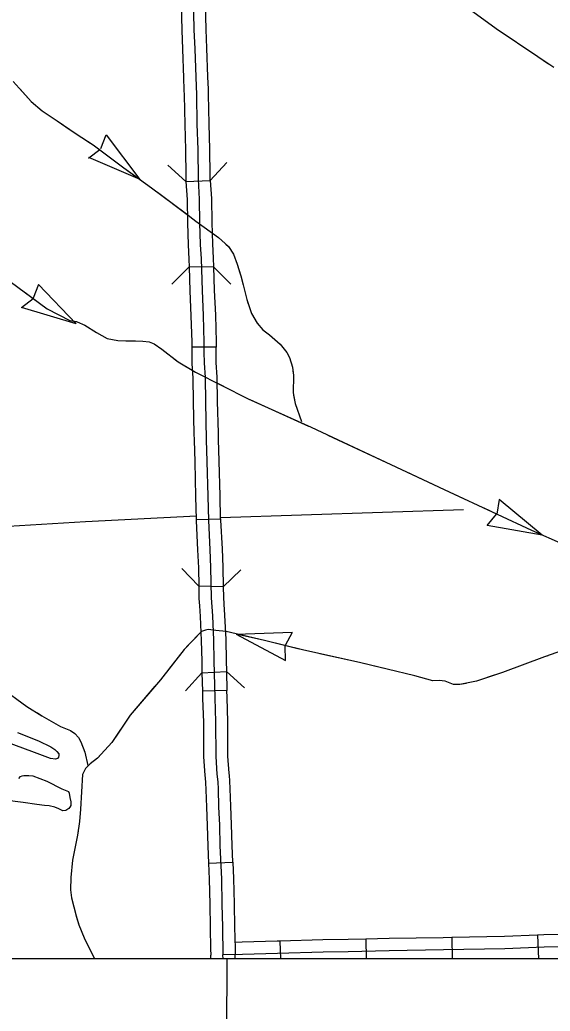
# Model space of a CAD drawing. Extents: x -117616 to 64730, y 54117 to 789866.
# Drawn here: x 63505 to 63570.1, y 54382.9 to 54504.7 of the extents above; entities that cross this region are included whole.
import ezdxf

# ---------------------------------------------------------------- set-up
doc = ezdxf.new("R2010")
doc.units = 0
for name, color, linetype in [('31', 7, 'Continuous'), ('32', 7, 'Continuous'), ('35', 7, 'Continuous'), ('38', 7, 'Continuous'), ('4', 7, 'Continuous'), ('43', 7, 'Continuous'), ('7', 7, 'Continuous'), ('R_Dimension', 7, 'Continuous'), ('R_No Plot', 7, 'Continuous')]:
    doc.layers.add(name, color=color, linetype=linetype)

msp = doc.modelspace()

# ---------------------------------------------------------------- linework, layer by layer
at = {"layer": '31'}
for p, q in [((63528.15, 54496.15), (63528.15, 54496.15)), ((63525.4, 54484.78), (63528.39, 54484.9)), ((63528.79, 54474.3), (63525.79, 54474.29)), ((63529.11, 54464.44), (63526.11, 54464.44)), ((63526.66, 54443.29), (63529.66, 54443.36)), ((63529.97, 54435), (63526.97, 54435.08)), ((63527.37, 54424.44), (63530.37, 54424.6)), ((63530.42, 54422.26), (63527.43, 54422.18)), ((63528.17, 54401.06), (63531.16, 54401.18)), ((63531.16, 54401.18), (63531.16, 54401.18))]:
    msp.add_line(p, q, dxfattribs=at)
for points in [[(63526.3, 54507.58), (63526.38, 54503.41), (63526.47, 54501.1), (63526.6, 54497.6), (63526.68, 54495.44), (63526.75, 54491.84), (63526.84, 54488.71), (63526.88, 54485.08), (63527.03, 54482.64), (63527.07, 54479.73), (63527.16, 54477.07), (63527.25, 54475.3), (63527.38, 54471.41), (63527.51, 54468.33), (63527.61, 54465.07), (63527.61, 54463.83), (63527.62, 54462.5), (63527.75, 54460.7), (63527.79, 54457.74), (63527.9, 54453.06), (63527.98, 54450.4), (63528.09, 54446.13), (63528.16, 54443.15), (63528.33, 54439.61), (63528.42, 54437.38), (63528.5, 54433.65), (63528.65, 54431.43), (63528.78, 54428.47), (63528.83, 54425.92), (63528.95, 54421.36), (63529.04, 54418.41), (63529.06, 54414.17), (63529.21, 54411.99), (63529.3, 54411.07), (63529.34, 54410.14), (63529.41, 54408), (63529.5, 54405.75), (63529.58, 54403.19), (63529.75, 54399.13), (63529.82, 54396.04), (63529.88, 54393.19), (63529.95, 54389.81)], [(63524.82, 54506.63), (63524.88, 54503.37), (63524.97, 54501.04), (63525.1, 54497.54), (63525.15, 54496.05)], [(63528.15, 54496.15), (63528.1, 54497.65), (63527.97, 54501.16), (63527.88, 54503.45), (63527.82, 54506.68)], [(63525.15, 54496.05), (63525.18, 54495.4), (63525.25, 54491.8), (63525.34, 54488.68), (63525.38, 54485.52)], [(63528.38, 54485.56), (63528.34, 54488.74), (63528.25, 54491.88), (63528.17, 54495.48), (63528.15, 54496.15)], [(63525.38, 54485.52), (63525.38, 54485.03), (63525.4, 54484.78)], [(63528.39, 54484.9), (63528.38, 54485.13), (63528.38, 54485.56)], [(63525.4, 54484.78), (63525.53, 54482.58), (63525.57, 54479.7), (63525.66, 54477.01), (63525.75, 54475.24), (63525.79, 54474.29)], [(63528.39, 54484.9), (63528.53, 54482.7), (63528.57, 54479.77), (63528.66, 54477.14), (63528.75, 54475.37), (63528.79, 54474.3)], [(63525.79, 54474.29), (63525.88, 54471.35), (63526.01, 54468.28), (63526.11, 54465.05), (63526.11, 54464.44)], [(63528.79, 54474.3), (63528.88, 54471.46), (63529.01, 54468.39), (63529.11, 54465.1), (63529.11, 54464.44)], [(63526.11, 54464.44), (63526.11, 54463.82), (63526.13, 54462.44), (63526.26, 54460.63), (63526.29, 54457.71), (63526.38, 54453.85)], [(63529.38, 54453.92), (63529.29, 54457.76), (63529.25, 54460.76), (63529.12, 54462.57), (63529.11, 54463.84), (63529.11, 54464.44)], [(63526.38, 54453.85), (63526.4, 54453.02), (63526.48, 54450.36), (63526.59, 54446.09), (63526.66, 54443.29)], [(63529.66, 54443.36), (63529.59, 54446.17), (63529.48, 54450.44), (63529.4, 54453.1), (63529.38, 54453.92)], [(63526.66, 54443.29), (63526.67, 54443.1), (63526.83, 54439.54), (63526.93, 54437.33), (63526.97, 54435.08)], [(63529.66, 54443.36), (63529.66, 54443.2), (63529.83, 54439.68), (63529.92, 54437.42), (63529.97, 54435)], [(63526.97, 54435.08), (63527, 54433.59), (63527.06, 54432.67)], [(63529.97, 54435), (63530, 54433.72), (63530.05, 54432.87)], [(63530.05, 54432.87), (63530.15, 54431.52), (63530.28, 54428.52), (63530.33, 54425.95), (63530.37, 54424.6)], [(63527.06, 54432.67), (63527.15, 54431.35), (63527.28, 54428.42), (63527.33, 54425.89), (63527.37, 54424.44)], [(63527.37, 54424.44), (63527.43, 54422.18)], [(63530.37, 54424.6), (63530.42, 54422.26)], [(63527.43, 54422.18), (63527.45, 54421.31), (63527.54, 54418.39), (63527.56, 54414.11), (63527.71, 54411.86), (63527.75, 54411.52)], [(63530.73, 54411.82), (63530.7, 54412.11), (63530.56, 54414.22), (63530.54, 54418.44), (63530.45, 54421.4), (63530.42, 54422.26)], [(63527.75, 54411.52), (63527.8, 54410.97), (63527.84, 54410.09), (63527.91, 54407.94), (63528.01, 54405.69), (63528.08, 54403.14), (63528.17, 54401.06)], [(63531.16, 54401.18), (63531.08, 54403.25), (63531, 54405.8), (63530.91, 54408.06), (63530.84, 54410.2), (63530.8, 54411.18), (63530.73, 54411.82)], [(63528.17, 54401.06), (63528.25, 54399.09), (63528.32, 54396.01), (63528.38, 54393.16), (63528.43, 54390.53)], [(63531.16, 54401.18), (63531.25, 54399.18), (63531.32, 54396.07), (63531.38, 54393.22), (63531.43, 54390.6)], [(63528.43, 54390.53), (63528.45, 54389.77)], [(63531.43, 54390.6), (63531.45, 54389.84)], [(63528.46, 54389.3), (63528.45, 54389.77)], [(63529.96, 54389.3), (63529.95, 54389.81)], [(63531.46, 54389.3), (63531.45, 54389.84)]]:
    msp.add_lwpolyline(points, dxfattribs=at)
at = {"layer": '32'}
for p, q in [((63536.94, 54391.48), (63537, 54389.3)), ((63547.5, 54391.73), (63547.56, 54389.3)), ((63558.07, 54391.93), (63558.12, 54389.3)), ((63568.59, 54392.22), (63568.71, 54389.3))]:
    msp.add_line(p, q, dxfattribs=at)
for points in [[(63536.94, 54391.48), (63536.59, 54391.47), (63532.31, 54391.34), (63531.42, 54391.33)], [(63547.5, 54391.73), (63545.31, 54391.68), (63542.21, 54391.63), (63536.94, 54391.48)], [(63558.07, 54391.93), (63557.01, 54391.91), (63550.35, 54391.8), (63547.5, 54391.73)], [(63568.59, 54392.22), (63564.52, 54392.05), (63558.07, 54391.93)], [(63579.18, 54392.49), (63577.75, 54392.46), (63572.45, 54392.29), (63569.36, 54392.25), (63568.59, 54392.22)], [(63572.48, 54390.79), (63569.4, 54390.75), (63564.56, 54390.55), (63557.04, 54390.41), (63550.38, 54390.3), (63545.34, 54390.18), (63542.25, 54390.13), (63536.63, 54389.97), (63532.34, 54389.84), (63529.95, 54389.81)]]:
    msp.add_lwpolyline(points, dxfattribs=at)
at = {"layer": '35'}
for points in [[(63504.7, 54417.12), (63507.28, 54416.07), (63508.79, 54415.35), (63509.27, 54415.03), (63509.53, 54414.8), (63509.78, 54414.48), (63509.78, 54414.28), (63509.76, 54414.09), (63509.62, 54413.93), (63509.36, 54413.82), (63508.74, 54413.91), (63506.47, 54414.8), (63501.24, 54416.71), (63494.9, 54418.41), (63490.58, 54419.83), (63487.43, 54420.47), (63485.53, 54420.99), (63483.6, 54421.09), (63481.8, 54421.29), (63480.41, 54421.5)], [(63505.26, 54411.8), (63505.49, 54411.82), (63506.11, 54411.82), (63506.6, 54411.8), (63508.29, 54411.12), (63510.16, 54410.18), (63510.95, 54409.85), (63511.04, 54409.66), (63511.12, 54409.12), (63511.26, 54408.6), (63511.27, 54408.35), (63511.24, 54408.14), (63511.14, 54407.95), (63510.99, 54407.78), (63510.66, 54407.53), (63510.27, 54407.51), (63509.79, 54407.72), (63509.29, 54407.93), (63508.58, 54408.12), (63508.04, 54408.14), (63507.08, 54408.26), (63505.41, 54408.53), (63503.14, 54408.8)], [(63504.85, 54411.47), (63505.08, 54411.72), (63505.26, 54411.8)]]:
    msp.add_lwpolyline(points, dxfattribs=at)
at = {"layer": '38'}
for points in [[(63525.4, 54484.78), (63523.19, 54486.81)], [(63530.43, 54487.11), (63528.39, 54484.9)], [(63523.67, 54472.18), (63525.79, 54474.3)], [(63528.79, 54474.3), (63530.91, 54472.18)], [(63526.97, 54435.07), (63524.9, 54437.24)], [(63532.14, 54437.08), (63529.97, 54435)], [(63525.36, 54422.22), (63527.37, 54424.45)], [(63530.37, 54424.6), (63532.59, 54422.58)]]:
    msp.add_lwpolyline(points, dxfattribs=at)
at = {"layer": '4'}
msp.add_lwpolyline([(63559.5, 54444.47), (63529.65, 54443.49)], dxfattribs=at)
at = {"layer": '43'}
for p, q in [((63515.55, 54490.49), (63514.88, 54488.79)), ((63519.76, 54485.03), (63515.65, 54490.53)), ((63513.44, 54487.64), (63514.87, 54488.77)), ((63519.76, 54485.03), (63513.45, 54487.74)), ((63507.29, 54472.16), (63506.62, 54470.46)), ((63511.9, 54467.32), (63507.29, 54472.16)), ((63505.18, 54469.3), (63506.61, 54470.44)), ((63511.9, 54467.32), (63505.18, 54469.3)), ((63563.9, 54445.75), (63563.58, 54443.95)), ((63569.17, 54441.37), (63563.89, 54445.75)), ((63562.4, 54442.53), (63563.57, 54443.93)), ((63569.17, 54441.37), (63562.4, 54442.53)), ((63531.58, 54429.21), (63538.45, 54429.43)), ((63538.46, 54429.4), (63537.58, 54427.79)), ((63531.58, 54429.21), (63537.64, 54425.97)), ((63537.61, 54425.94), (63537.57, 54427.77))]:
    msp.add_line(p, q, dxfattribs=at)
for points in [[(63559.76, 54506.31), (63563.51, 54503.59), (63568.65, 54500.14), (63570.61, 54498.82)], [(63563.38, 54503.68), (63563.51, 54503.59), (63568.65, 54500.14), (63569.95, 54499.26)], [(63504.17, 54497.06), (63506.39, 54494.64), (63507.73, 54493.49), (63509.56, 54492.26), (63511.9, 54490.63), (63514, 54489.28), (63517.76, 54486.47), (63521.17, 54484.01), (63525.3, 54480.95), (63526.6, 54479.92), (63529.38, 54477.9), (63530.61, 54476.79), (63531.24, 54475.87), (63531.68, 54474.64), (63532.15, 54473.22), (63532.43, 54472.1), (63532.87, 54470.32), (63533.46, 54468.57), (63534.14, 54467.38), (63534.85, 54466.59), (63535.68, 54465.95), (63536.99, 54464.8), (63537.78, 54463.81), (63538.14, 54463.18), (63538.5, 54461.99), (63538.62, 54460.96), (63538.58, 54458.85), (63538.81, 54457.54), (63539.61, 54455.32)], [(63505.03, 54496.12), (63506.39, 54494.64), (63507.73, 54493.49), (63509.56, 54492.26), (63511.16, 54491.15)], [(63513.36, 54489.69), (63514, 54489.28), (63517.76, 54486.47), (63519.76, 54485.03)], [(63521.89, 54483.47), (63525.55, 54480.76)], [(63530.28, 54477.08), (63530.61, 54476.79), (63531.24, 54475.87), (63531.68, 54474.64), (63532.03, 54473.59)], [(63532.03, 54473.59), (63532.15, 54473.22), (63532.43, 54472.1), (63532.87, 54470.32), (63533.05, 54469.77)], [(63503.81, 54472.52), (63508.35, 54469.17), (63511.14, 54467.72), (63512.05, 54467.57), (63512.97, 54467.15), (63514.4, 54466.23), (63515.73, 54465.52), (63517.03, 54465.25), (63519.2, 54465.22), (63520.12, 54465.19), (63520.86, 54465.08), (63521.51, 54464.87), (63522.43, 54464.19), (63524.45, 54462.64), (63526.59, 54461.37), (63533.06, 54458.08), (63540.78, 54454.6), (63557.13, 54446.95), (63563.63, 54443.92), (63567.86, 54441.97), (63571.76, 54440.25)], [(63505.2, 54471.5), (63508.35, 54469.17), (63511.14, 54467.72), (63511.99, 54467.58)], [(63534.14, 54467.38), (63534.85, 54466.59), (63535.68, 54465.95), (63536.99, 54464.8), (63537.78, 54463.81), (63538.14, 54463.18), (63538.5, 54461.99), (63538.59, 54461.16)], [(63514.28, 54466.3), (63514.4, 54466.23), (63515.73, 54465.52), (63517.03, 54465.25), (63518.02, 54465.24)], [(63518.02, 54465.24), (63519.2, 54465.22), (63520.12, 54465.19), (63520.86, 54465.08), (63521.51, 54464.87), (63521.85, 54464.61)], [(63523.96, 54463.02), (63524.45, 54462.64), (63526.18, 54461.61)], [(63529.26, 54460.01), (63530.88, 54459.19)], [(63538.63, 54458.53), (63538.81, 54457.54), (63539.61, 54455.32)], [(63533.23, 54458), (63540.45, 54454.75)], [(63542.85, 54453.63), (63550.02, 54450.28)], [(63552.41, 54449.16), (63557.13, 54446.95), (63559.59, 54445.81)], [(63561.98, 54444.69), (63563.63, 54443.92), (63567.86, 54441.97), (63569.18, 54441.39)], [(63573.74, 54427.91), (63569.43, 54426.41), (63564.27, 54424.5), (63561.1, 54423.4), (63559.06, 54422.99), (63558.25, 54423.03), (63557.23, 54423.4), (63556.5, 54423.52), (63555.73, 54423.48), (63553.53, 54424.09), (63546.71, 54425.72), (63539.88, 54427.22), (63535.04, 54428.4), (63530.32, 54429.5), (63529.06, 54429.66), (63528.13, 54429.78), (63527.8, 54429.7), (63527.32, 54429.5), (63525.16, 54427.3), (63522.27, 54423.6), (63518.53, 54419.25), (63516.3, 54415.87), (63514.55, 54413.96), (63513.62, 54413.27), (63513.05, 54412.7), (63512.68, 54411.96), (63512.44, 54407.69), (63512.32, 54406.19), (63512.07, 54404.52), (63511.46, 54401.43), (63511.26, 54399.31), (63511.22, 54397.77), (63511.34, 54396.79), (63511.91, 54394.59), (63512.23, 54393.49), (63512.88, 54391.91), (63514.17, 54389.3)], [(63527.24, 54429.42), (63525.76, 54427.91)], [(63539.29, 54427.36), (63535.04, 54428.4), (63531.58, 54429.21)], [(63525.76, 54427.91), (63525.16, 54427.3), (63523.25, 54424.85)], [(63549.59, 54425.03), (63546.71, 54425.72), (63541.86, 54426.78)], [(63569.84, 54426.55), (63569.43, 54426.41), (63564.27, 54424.5), (63562.4, 54423.85)], [(63559.86, 54423.15), (63559.06, 54422.99), (63558.25, 54423.03), (63557.23, 54423.4), (63556.5, 54423.52), (63555.73, 54423.48), (63553.53, 54424.09), (63552.15, 54424.42)], [(63502.63, 54422.67), (63505.86, 54420.32), (63507.71, 54419.18), (63509.98, 54417.86), (63511.23, 54417.34), (63511.76, 54416.98), (63512.2, 54416.49), (63512.5, 54415.97), (63512.96, 54414.7), (63513.36, 54413.05)], [(63521.59, 54422.8), (63518.53, 54419.25), (63516.75, 54416.55)], [(63507.14, 54419.53), (63507.71, 54419.18), (63509.98, 54417.86), (63511.23, 54417.34), (63511.76, 54416.98), (63512.2, 54416.49), (63512.5, 54415.97), (63512.96, 54414.7), (63512.97, 54414.68)], [(63515.07, 54414.52), (63514.55, 54413.96), (63513.62, 54413.27), (63513.05, 54412.7), (63512.68, 54411.96), (63512.44, 54407.69), (63512.43, 54407.6)], [(63512.14, 54404.98), (63512.07, 54404.52), (63511.46, 54401.43), (63511.26, 54399.31), (63511.22, 54397.77), (63511.3, 54397.14)], [(63511.91, 54394.57), (63512.23, 54393.49), (63512.88, 54391.91), (63514.17, 54389.3)]]:
    msp.add_lwpolyline(points, dxfattribs=at)
at = {"layer": '7'}
for p, q in [((63474.59, 54440.8), (63513.05, 54443.02)), ((63513.05, 54443.02), (63526.68, 54443.71))]:
    msp.add_line(p, q, dxfattribs=at)
at = {"layer": 'R_Dimension'}
msp.add_line((63530.24, 54329.3), (63530.45, 54389.3), dxfattribs=at)
at = {"layer": 'R_No Plot'}
msp.add_lwpolyline([(62347.42, 55314.94), (63854.85, 55314.94), (63854.85, 54389.3), (62347.42, 54389.3)], close=True, dxfattribs=at)

doc.saveas('drawing.dxf')
